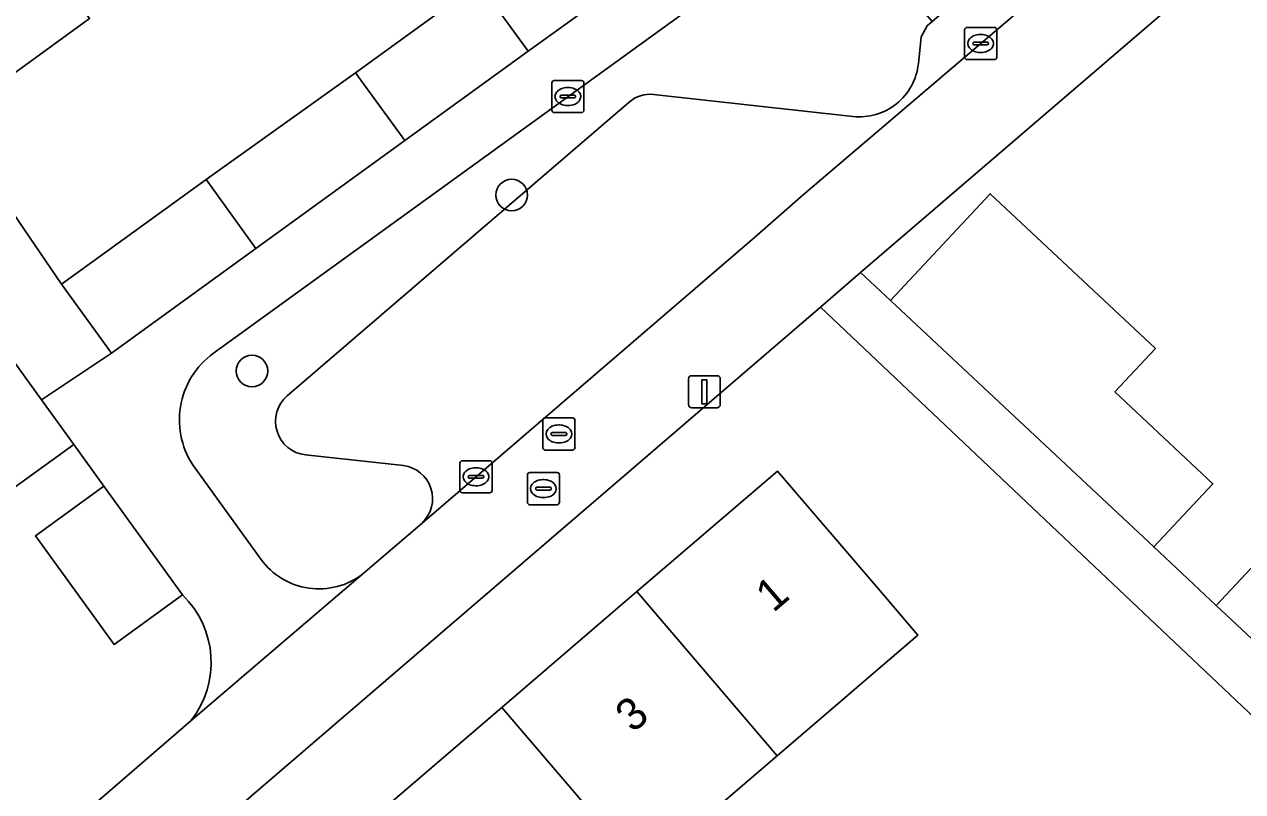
# Model space of a CAD drawing. Extents: x 159039 to 160102, y 381214 to 382524.
# Drawn here: x 159387.61 to 159425.56, y 381527.19 to 381551.08 of the extents above; entities that cross this region are included whole.
import ezdxf

# ---------------------------------------------------------------- set-up
doc = ezdxf.new("R2010")
doc.units = 0
for name, color, linetype in [('IMGEO_Boom', 7, 'Continuous'), ('IMGEO_Brandkraan', 7, 'Continuous'), ('IMGEO_Erf', 7, 'Continuous'), ('IMGEO_Kolk', 7, 'Continuous'), ('IMGEO_Lichtmast', 7, 'Continuous'), ('IMGEO_Pand', 7, 'Continuous'), ('IMGEO_Pand_nummerreeks', 7, 'Continuous'), ('IMGEO_Parkeervlak_open', 7, 'Continuous'), ('IMGEO_Rijbaan_lokaal_open', 7, 'Continuous'), ('IMGEO_Rioolput', 7, 'Continuous'), ('IMGEO_Voetpad_open', 7, 'Continuous')]:
    doc.layers.add(name, color=color, linetype=linetype)

msp = doc.modelspace()

# ---------------------------------------------------------------- linework, layer by layer
at = {"layer": 'IMGEO_Boom'}
for centre in [(159402.792, 381545.763), (159394.703, 381540.286)]:
    msp.add_circle(centre, 0.489, dxfattribs=at)
at = {"layer": 'IMGEO_Brandkraan'}
for p, q in [((159403.281, 381536.198), (159403.281, 381537.05)), ((159403.356, 381537.124), (159404.208, 381537.124)), ((159404.282, 381537.05), (159404.282, 381536.198)), ((159403.583, 381536.667), (159403.981, 381536.667)), ((159403.769, 381536.904), (159403.794, 381536.904)), ((159403.54, 381536.618), (159403.54, 381536.63)), ((159403.978, 381536.581), (159403.58, 381536.581)), ((159403.792, 381536.344), (159403.767, 381536.344)), ((159404.024, 381536.63), (159404.024, 381536.618)), ((159404.208, 381536.124), (159403.356, 381536.124))]:
    msp.add_line(p, q, dxfattribs=at)
for points in [[(159403.281, 381536.198), (159403.281, 381537.05)], [(159403.356, 381537.124), (159404.208, 381537.124)], [(159404.282, 381537.05), (159404.282, 381536.198)], [(159404.208, 381536.124), (159403.356, 381536.124)]]:
    msp.add_lwpolyline(points, dxfattribs=at)
for centre, radius, start, end in [((159403.358, 381537.048), 0.0765, 91.552, 178.448), ((159403.358, 381537.048), 0.0765, 91.552, 178.448), ((159404.206, 381537.048), 0.0765, 1.552, 88.448), ((159404.206, 381537.048), 0.0765, 1.552, 88.448), ((159403.58, 381536.627), 0.0403, 85.8775, 175.7526), ((159403.985, 381536.629), 0.0386, 1.7309, 96.639), ((159403.577, 381536.617), 0.0366, 178.938, 274.7102), ((159403.981, 381536.624), 0.043, 264.8664, 352.4533), ((159403.358, 381536.2), 0.0765, 181.552, 268.448), ((159403.358, 381536.2), 0.0765, 181.552, 268.448), ((159404.206, 381536.2), 0.0765, 271.552, 358.448), ((159404.206, 381536.2), 0.0765, 271.552, 358.448)]:
    msp.add_arc(centre, radius, start, end, dxfattribs=at)
for centre, major_axis, ratio, start_param, end_param in [((159403.768, 381536.624), (-0.387, 0.002), 0.722429, 4.712389, 7.853982), ((159403.793, 381536.624), (-0.39, 0.002), 0.717154, 1.570796, 4.712389)]:
    msp.add_ellipse(centre, major_axis=major_axis, ratio=ratio, start_param=start_param, end_param=end_param, dxfattribs=at)
at = {"layer": 'IMGEO_Erf'}
for points in [[(159431.017, 381554.403), (159428.908, 381556.436), (159413.662, 381543.353), (159414.592, 381542.483), (159417.701, 381545.804), (159422.847, 381540.986), (159421.582, 381539.635), (159424.635, 381536.778), (159422.792, 381534.808), (159423.854, 381533.814), (159424.741, 381532.984), (159426.584, 381534.954), (159429.747, 381531.994), (159432.757, 381529.177), (159430.913, 381527.208), (159432.068, 381526.127)], [(159389.647, 381551.259), (159385.277, 381548.095), (159388.772, 381542.991), (159393.273, 381546.25), (159397.93, 381549.572), (159401.774, 381552.355), (159403.307, 381550.238), (159404.111, 381550.82), (159405.108, 381551.542)], [(159392.54, 381533.316), (159390.409, 381531.774), (159387.961, 381535.156), (159390.092, 381536.698), (159389.15, 381537.999), (159387.019, 381536.457), (159383.781, 381540.929)], [(159361.794, 381538.002), (159379.202, 381517.668), (159392.797, 381529.398)]]:
    msp.add_lwpolyline(points, dxfattribs=at)
for points in [[(159413.114, 381517.408), (159417.312, 381521.019), (159419.893, 381523.238), (159421.617, 381524.72), (159423.321, 381522.739), (159428.428, 381527.13), (159419.794, 381535.294), (159412.409, 381542.277), (159381.123, 381515.43), (159395.359, 381498.763), (159397.592, 381500.614), (159395.909, 381502.571), (159398.849, 381505.099), (159399.391, 381505.565), (159401.07, 381503.604), (159402.027, 381504.427), (159403.069, 381505.323), (159401.369, 381507.308), (159404.544, 381510.038), (159408.005, 381513.015), (159409.705, 381511.03), (159410.544, 381511.751), (159411.238, 381512.348), (159409.538, 381514.333)], [(159394.051, 381513.737), (159393.538, 381513.297), (159389.74, 381510.044), (159385.364, 381515.152), (159389.675, 381518.845), (159393.899, 381522.464), (159398.206, 381526.153), (159402.482, 381529.816), (159406.688, 381533.42), (159411.07, 381537.173), (159414.323, 381533.376), (159415.446, 381532.066), (159411.064, 381528.312), (159406.858, 381524.709), (159402.582, 381521.045), (159398.275, 381517.356)]]:
    msp.add_lwpolyline(points, close=True, dxfattribs=at)
msp.add_arc((159390.51, 381531.215), 2.921, 321.5219, 45.984, dxfattribs=at)
at = {"layer": 'IMGEO_Kolk'}
for p, q in [((159416.901, 381550.055), (159416.901, 381550.907)), ((159416.976, 381550.981), (159417.828, 381550.981)), ((159417.389, 381550.761), (159417.414, 381550.761)), ((159417.902, 381550.907), (159417.902, 381550.055)), ((159417.16, 381550.475), (159417.16, 381550.487)), ((159417.598, 381550.438), (159417.2, 381550.438)), ((159417.203, 381550.524), (159417.601, 381550.524)), ((159417.644, 381550.487), (159417.644, 381550.475)), ((159417.828, 381549.981), (159416.976, 381549.981)), ((159417.412, 381550.201), (159417.387, 381550.201)), ((159404.042, 381548.403), (159404.042, 381549.255)), ((159404.117, 381549.329), (159404.969, 381549.329)), ((159405.043, 381549.255), (159405.043, 381548.403)), ((159404.301, 381548.823), (159404.301, 381548.835)), ((159404.344, 381548.872), (159404.742, 381548.872)), ((159404.53, 381549.109), (159404.555, 381549.109)), ((159404.785, 381548.835), (159404.785, 381548.823)), ((159404.739, 381548.786), (159404.341, 381548.786)), ((159404.553, 381548.549), (159404.528, 381548.549)), ((159404.969, 381548.329), (159404.117, 381548.329)), ((159401.181, 381536.568), (159401.181, 381537.42)), ((159401.256, 381537.494), (159402.108, 381537.494)), ((159402.182, 381537.42), (159402.182, 381536.568)), ((159401.669, 381537.274), (159401.694, 381537.274)), ((159401.44, 381536.988), (159401.44, 381537)), ((159401.878, 381536.951), (159401.48, 381536.951)), ((159401.483, 381537.037), (159401.881, 381537.037)), ((159401.692, 381536.714), (159401.667, 381536.714)), ((159401.924, 381537), (159401.924, 381536.988)), ((159402.108, 381536.494), (159401.256, 381536.494))]:
    msp.add_line(p, q, dxfattribs=at)
for points in [[(159416.901, 381550.055), (159416.901, 381550.907)], [(159416.976, 381550.981), (159417.828, 381550.981)], [(159417.902, 381550.907), (159417.902, 381550.055)], [(159417.828, 381549.981), (159416.976, 381549.981)], [(159404.042, 381548.403), (159404.042, 381549.255)], [(159404.117, 381549.329), (159404.969, 381549.329)], [(159405.043, 381549.255), (159405.043, 381548.403)], [(159404.969, 381548.329), (159404.117, 381548.329)], [(159401.181, 381536.568), (159401.181, 381537.42)], [(159401.256, 381537.494), (159402.108, 381537.494)], [(159402.182, 381537.42), (159402.182, 381536.568)], [(159402.108, 381536.494), (159401.256, 381536.494)]]:
    msp.add_lwpolyline(points, dxfattribs=at)
for centre, radius, start, end in [((159416.978, 381550.905), 0.0765, 91.552, 178.448), ((159416.978, 381550.905), 0.0765, 91.552, 178.448), ((159417.826, 381550.905), 0.0765, 1.552, 88.448), ((159417.826, 381550.905), 0.0765, 1.552, 88.448), ((159417.2, 381550.484), 0.0403, 85.8775, 175.7526), ((159417.197, 381550.474), 0.0366, 178.938, 274.7102), ((159417.601, 381550.481), 0.043, 264.8664, 352.4533), ((159417.605, 381550.486), 0.0386, 1.7309, 96.639), ((159416.978, 381550.057), 0.0765, 181.552, 268.448), ((159416.978, 381550.057), 0.0765, 181.552, 268.448), ((159417.826, 381550.057), 0.0765, 271.552, 358.448), ((159417.826, 381550.057), 0.0765, 271.552, 358.448), ((159404.119, 381549.253), 0.0765, 91.552, 178.448), ((159404.119, 381549.253), 0.0765, 91.552, 178.448), ((159404.967, 381549.253), 0.0765, 1.552, 88.448), ((159404.967, 381549.253), 0.0765, 1.552, 88.448), ((159404.341, 381548.832), 0.0403, 85.8775, 175.7526), ((159404.338, 381548.822), 0.0366, 178.938, 274.7102), ((159404.742, 381548.829), 0.043, 264.8664, 352.4533), ((159404.746, 381548.834), 0.0386, 1.7309, 96.639), ((159404.119, 381548.405), 0.0765, 181.552, 268.448), ((159404.119, 381548.405), 0.0765, 181.552, 268.448), ((159404.967, 381548.405), 0.0765, 271.552, 358.448), ((159404.967, 381548.405), 0.0765, 271.552, 358.448), ((159401.258, 381537.418), 0.0765, 91.552, 178.448), ((159401.258, 381537.418), 0.0765, 91.552, 178.448), ((159402.106, 381537.418), 0.0765, 1.552, 88.448), ((159402.106, 381537.418), 0.0765, 1.552, 88.448), ((159401.48, 381536.997), 0.0403, 85.8775, 175.7526), ((159401.477, 381536.987), 0.0366, 178.938, 274.7102), ((159401.881, 381536.994), 0.043, 264.8664, 352.4533), ((159401.885, 381536.999), 0.0386, 1.7309, 96.639), ((159401.258, 381536.57), 0.0765, 181.552, 268.448), ((159401.258, 381536.57), 0.0765, 181.552, 268.448), ((159402.106, 381536.57), 0.0765, 271.552, 358.448), ((159402.106, 381536.57), 0.0765, 271.552, 358.448)]:
    msp.add_arc(centre, radius, start, end, dxfattribs=at)
for centre, major_axis, ratio, start_param, end_param in [((159417.388, 381550.481), (-0.387, 0.002), 0.722429, 4.712389, 7.853982), ((159417.413, 381550.481), (-0.39, 0.002), 0.717154, 1.570796, 4.712389), ((159404.529, 381548.829), (-0.387, 0.002), 0.722429, 4.712389, 7.853982), ((159404.554, 381548.829), (-0.39, 0.002), 0.717154, 1.570796, 4.712389), ((159401.668, 381536.994), (-0.387, 0.002), 0.722429, 4.712389, 7.853982), ((159401.693, 381536.994), (-0.39, 0.002), 0.717154, 1.570796, 4.712389)]:
    msp.add_ellipse(centre, major_axis=major_axis, ratio=ratio, start_param=start_param, end_param=end_param, dxfattribs=at)
at = {"layer": 'IMGEO_Lichtmast'}
for p, q in [((159408.4, 381540.14), (159409.19, 381540.14)), ((159409.19, 381540.14), (159408.4, 381540.14)), ((159408.3, 381539.24), (159408.3, 381540.04)), ((159408.3, 381540.04), (159408.3, 381539.24)), ((159409.29, 381540.04), (159409.29, 381539.24)), ((159409.29, 381539.24), (159409.29, 381540.04)), ((159409.19, 381539.14), (159408.4, 381539.14)), ((159408.4, 381539.14), (159409.19, 381539.14))]:
    msp.add_line(p, q, dxfattribs=at)
msp.add_lwpolyline([(159408.72, 381540.015), (159408.87, 381540.015), (159408.87, 381539.265), (159408.72, 381539.265), (159408.72, 381540.015)], dxfattribs=at)
for centre, start, end in [((159408.4, 381540.04), 90, 180), ((159408.4, 381540.04), 90, 180), ((159409.19, 381540.04), 0, 90), ((159409.19, 381540.04), 360, 90), ((159408.4, 381539.24), 180, 270), ((159408.4, 381539.24), 180, 270), ((159409.19, 381539.24), 270, 0), ((159409.19, 381539.24), 270, 0)]:
    msp.add_arc(centre, 0.1, start, end, dxfattribs=at)
at = {"layer": 'IMGEO_Pand'}
for points in [[(159387.888, 381553.689), (159383.989, 381559.075), (159379.618, 381555.911), (159382.55, 381551.861), (159385.277, 381548.095), (159389.647, 381551.259)], [(159403.307, 381550.238), (159401.774, 381552.355), (159397.93, 381549.572), (159399.463, 381547.456)], [(159399.463, 381547.456), (159397.93, 381549.572), (159393.273, 381546.25), (159394.828, 381544.101)], [(159394.828, 381544.101), (159393.273, 381546.25), (159388.772, 381542.991), (159390.327, 381540.843)], [(159422.847, 381540.986), (159417.701, 381545.804), (159414.592, 381542.483), (159422.792, 381534.808), (159424.635, 381536.778), (159421.582, 381539.635)], [(159389.15, 381537.999), (159388.144, 381539.388), (159385.911, 381542.472), (159383.781, 381540.929), (159387.019, 381536.457)], [(159411.064, 381528.312), (159415.446, 381532.066), (159414.323, 381533.376), (159411.07, 381537.173), (159406.688, 381533.42)], [(159390.092, 381536.698), (159387.961, 381535.156), (159390.409, 381531.774), (159392.54, 381533.316)], [(159426.584, 381534.954), (159424.741, 381532.984), (159427.903, 381530.025), (159429.747, 381531.994)], [(159411.064, 381528.312), (159406.688, 381533.42), (159402.482, 381529.816), (159406.858, 381524.709)], [(159402.582, 381521.045), (159406.858, 381524.709), (159402.482, 381529.816), (159398.206, 381526.153)]]:
    msp.add_lwpolyline(points, close=True, dxfattribs=at)
at = {"layer": 'IMGEO_Parkeervlak_open'}
for points in [[(159400.002, 381535.554), (159410.352, 381544.44), (159411.874, 381545.767), (159424.271, 381556.333)], [(159421.56, 381556), (159415.892, 381551.169), (159415.733, 381551.034), (159415.55, 381550.687), (159415.46, 381549.851)], [(159413.418, 381548.21), (159407.21, 381548.892)], [(159406.45, 381548.657), (159395.802, 381539.516)], [(159396.371, 381537.675), (159399.421, 381537.34)]]:
    msp.add_lwpolyline(points, dxfattribs=at)
for centre, radius, start, end in [((159413.621, 381550.048), 1.85, 263.6988, 353.8736), ((159407.103, 381547.893), 1.005, 83.8606, 130.5037), ((159396.487, 381538.719), 1.051, 130.676, 263.6737), ((159399.29, 381536.31), 1.038, 313.2842, 82.7561)]:
    msp.add_arc(centre, radius, start, end, dxfattribs=at)
at = {"layer": 'IMGEO_Rijbaan_lokaal_open'}
msp.add_lwpolyline([(159412.409, 381542.277), (159413.662, 381543.353), (159428.908, 381556.436), (159429.817, 381557.352), (159427.555, 381559.41), (159424.658, 381556.679), (159424.489, 381556.52), (159424.271, 381556.333), (159411.874, 381545.767), (159410.352, 381544.44), (159400.002, 381535.554), (159398.155, 381533.97), (159392.797, 381529.398), (159379.202, 381517.668), (159381.123, 381515.43)], close=True, dxfattribs=at)
at = {"layer": 'IMGEO_Rioolput'}
for p, q in [((159403.764, 381537.9), (159403.764, 381538.752)), ((159403.839, 381538.826), (159404.691, 381538.826)), ((159404.252, 381538.606), (159404.277, 381538.606)), ((159404.765, 381538.752), (159404.765, 381537.9)), ((159404.023, 381538.32), (159404.023, 381538.332)), ((159404.461, 381538.283), (159404.063, 381538.283)), ((159404.066, 381538.369), (159404.464, 381538.369)), ((159404.507, 381538.332), (159404.507, 381538.32)), ((159404.691, 381537.826), (159403.839, 381537.826)), ((159404.275, 381538.046), (159404.25, 381538.046))]:
    msp.add_line(p, q, dxfattribs=at)
for points in [[(159403.764, 381537.9), (159403.764, 381538.752)], [(159403.839, 381538.826), (159404.691, 381538.826)], [(159404.765, 381538.752), (159404.765, 381537.9)], [(159404.691, 381537.826), (159403.839, 381537.826)]]:
    msp.add_lwpolyline(points, dxfattribs=at)
for centre, radius, start, end in [((159403.841, 381538.75), 0.0765, 91.552, 178.448), ((159403.841, 381538.75), 0.0765, 91.552, 178.448), ((159404.689, 381538.75), 0.0765, 1.552, 88.448), ((159404.689, 381538.75), 0.0765, 1.552, 88.448), ((159404.063, 381538.329), 0.0403, 85.8775, 175.7526), ((159404.06, 381538.319), 0.0366, 178.938, 274.7102), ((159404.464, 381538.326), 0.043, 264.8664, 352.4533), ((159404.468, 381538.331), 0.0386, 1.7309, 96.639), ((159403.841, 381537.902), 0.0765, 181.552, 268.448), ((159403.841, 381537.902), 0.0765, 181.552, 268.448), ((159404.689, 381537.902), 0.0765, 271.552, 358.448), ((159404.689, 381537.902), 0.0765, 271.552, 358.448)]:
    msp.add_arc(centre, radius, start, end, dxfattribs=at)
for centre, major_axis, ratio, start_param, end_param in [((159404.251, 381538.326), (-0.387, 0.002), 0.722429, 4.712389, 7.853982), ((159404.276, 381538.326), (-0.39, 0.002), 0.717154, 1.570796, 4.712389)]:
    msp.add_ellipse(centre, major_axis=major_axis, ratio=ratio, start_param=start_param, end_param=end_param, dxfattribs=at)
at = {"layer": 'IMGEO_Voetpad_open'}
for points in [[(159423.818, 381560.729), (159421.484, 381563.431), (159417.657, 381560.625), (159413.178, 381557.383), (159412.08, 381556.588), (159408.594, 381554.065), (159405.108, 381551.542), (159404.111, 381550.82), (159403.307, 381550.238), (159399.463, 381547.456), (159394.828, 381544.101), (159390.327, 381540.843), (159388.144, 381539.388), (159389.15, 381537.999), (159390.092, 381536.698), (159392.54, 381533.316)], [(159393.502, 381540.837), (159412.792, 381554.8), (159421.213, 381560.895)], [(159415.55, 381550.687), (159415.733, 381551.034), (159415.892, 381551.169), (159412.792, 381554.8), (159393.502, 381540.837)], [(159415.46, 381549.851), (159415.55, 381550.687)], [(159407.21, 381548.892), (159413.418, 381548.21)], [(159395.802, 381539.516), (159406.45, 381548.657)], [(159432.068, 381526.127), (159430.913, 381527.208), (159427.903, 381530.025), (159424.741, 381532.984), (159423.854, 381533.814), (159422.792, 381534.808), (159414.592, 381542.483), (159413.662, 381543.353), (159412.409, 381542.277), (159419.794, 381535.294), (159428.428, 381527.13)], [(159399.421, 381537.34), (159396.371, 381537.675)], [(159392.929, 381537.262), (159394.982, 381534.426)], [(159394.982, 381534.426), (159392.929, 381537.262)], [(159398.155, 381533.97), (159400.002, 381535.554)], [(159392.797, 381529.398), (159398.155, 381533.97)]]:
    msp.add_lwpolyline(points, dxfattribs=at)
msp.add_lwpolyline([(159382.55, 381551.861), (159379.618, 381555.911), (159378.876, 381556.936), (159376.754, 381555.121), (159379.399, 381551.468), (159382.675, 381546.943), (159383.599, 381545.666), (159385.911, 381542.472), (159388.144, 381539.388), (159390.327, 381540.843), (159388.772, 381542.991), (159385.277, 381548.095)], close=True, dxfattribs=at)
for centre, radius, start, end in [((159413.621, 381550.048), 1.85, 263.6988, 353.8736), ((159407.103, 381547.893), 1.005, 83.8606, 130.5037), ((159395.003, 381538.763), 2.56, 125.8906, 215.8976), ((159395.003, 381538.763), 2.56, 125.8906, 215.8976), ((159396.487, 381538.719), 1.051, 130.676, 263.6737), ((159399.29, 381536.31), 1.038, 313.2842, 82.7561), ((159396.789, 381535.736), 2.232, 215.9247, 307.719), ((159396.789, 381535.736), 2.232, 215.9247, 307.719), ((159390.51, 381531.215), 2.921, 321.5219, 45.984)]:
    msp.add_arc(centre, radius, start, end, dxfattribs=at)

# ---------------------------------------------------------------- texts
at = {"layer": 'IMGEO_Pand_nummerreeks'}
for s, p in [('1', (159410.939, 381532.742)), ('3', (159406.568, 381528.997))]:
    msp.add_text(s, height=1, rotation=40.585, dxfattribs=at).set_placement(p)

doc.saveas('drawing.dxf')
